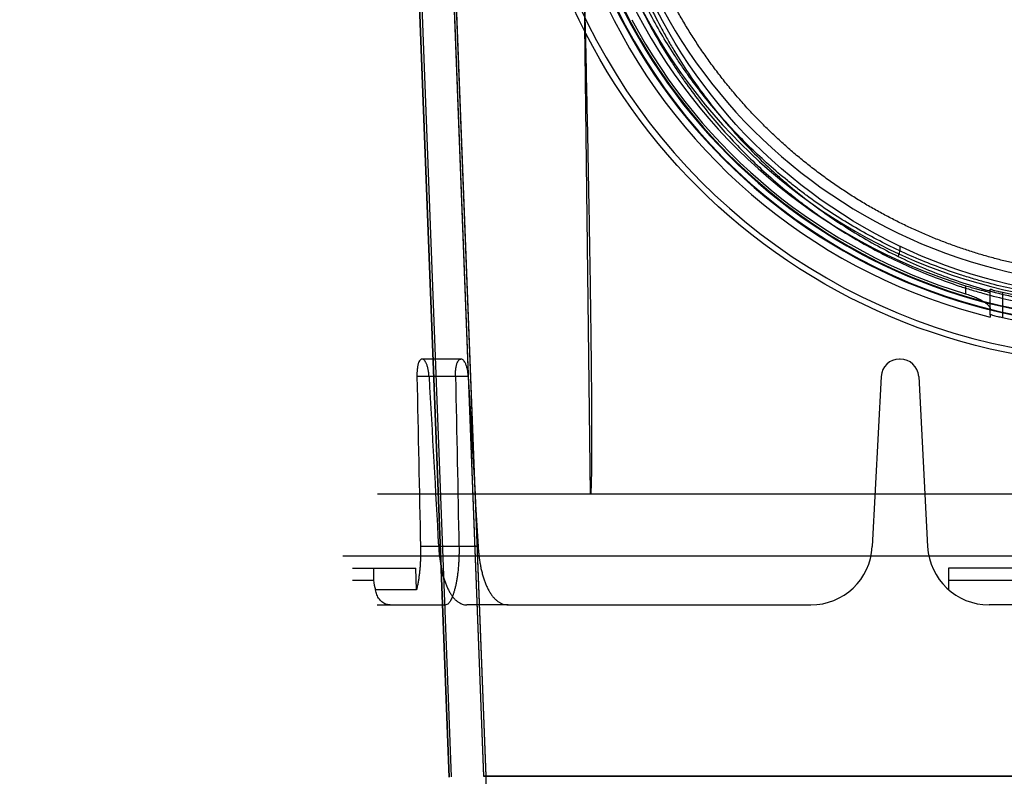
# Model space of a CAD drawing. Header units: millimetres. Extents: x 0 to 297, y 0 to 210.
# Tile 453 of 499: x 241.923 to 242.483, y 159.031 to 159.462. Entities that reach past the tile are written whole.
import ezdxf

# ---------------------------------------------------------------- set-up
doc = ezdxf.new("R2010")
doc.units = ezdxf.units.MM
doc.header["$LTSCALE"] = 16.335
doc.layers.get('0').update_dxf_attribs({"linetype": 'CONTINUOUS'})
for name, color, linetype in [('AXES_REF', 7, 'CONTINUOUS'), ('INTFCLR_1', 7, 'CONTINUOUS'), ('INTFCLR_144815', 7, 'CONTINUOUS'), ('INTFCLR_72935', 7, 'CONTINUOUS')]:
    doc.layers.add(name, color=color, linetype=linetype)

msp = doc.modelspace()

# ---------------------------------------------------------------- linework, layer by layer
at = {"color": 7, "linetype": 'Continuous'}
for radius in [6.787079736, 6.7865, 6.743039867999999]:
    msp.add_circle((241.4889109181, 154.7114647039), radius, dxfattribs=at)
for radius, start, end in [(6.72, 278.2771290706, 261.7228709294), (6.874, 113.0826918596, 346.8308908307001)]:
    msp.add_arc((241.4889109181, 154.7114647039), radius, start, end, dxfattribs=at)
at = {"layer": 'AXES_REF', "color": 9, "linetype": 'Continuous'}
msp.add_arc((241.4889109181, 154.7114647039), 6.191158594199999, 94.4118118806, 85.5881881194, dxfattribs=at)
at = {"layer": 'INTFCLR_1', "color": 6, "linetype": 'Continuous'}
for p, q in [((242.1306904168, 159.9813507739), (242.1670202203, 159.0304547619)), ((242.1319230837, 159.9814167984), (242.1682545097, 159.0304783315)), ((242.186785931, 159.0308322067), (242.170058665, 159.4686515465)), ((242.1880202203, 159.0308557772), (242.1712920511, 159.4686987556)), ((242.9194273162, 159.0308439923), (242.1867854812, 159.0308439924)), ((242.1880202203, 158.6331412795), (242.1880202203, 159.0308557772))]:
    msp.add_line(p, q, dxfattribs=at)
at = {"layer": 'INTFCLR_1', "color": 9, "linetype": 'Continuous'}
msp.add_circle((242.5531066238, 159.6044647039), 0.301, dxfattribs=at)
for points, knots in [([(242.6837281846, 159.8825744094), (242.6814724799, 159.8836726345), (242.6769168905, 159.8858203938), (242.6676754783, 159.8898961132), (242.6511399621, 159.8964507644), (242.6316023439, 159.9025131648), (242.614089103, 159.9064965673), (242.6051706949, 159.9081617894), (242.600018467, 159.9090191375), (242.5871179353, 159.9109913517), (242.565022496, 159.9130421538), (242.5389148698, 159.9127129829), (242.522036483, 159.9111657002), (242.5142437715, 159.9101915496), (242.5090545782, 159.9094730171), (242.4950060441, 159.9072438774), (242.4724698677, 159.9021481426), (242.4506577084, 159.8947930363), (242.4377546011, 159.8895081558), (242.4331130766, 159.8875033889), (242.4262432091, 159.8844325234), (242.4117897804, 159.8774211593), (242.3906153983, 159.8651419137), (242.370889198, 159.8509934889), (242.3588601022, 159.8409913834), (242.3534639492, 159.8362274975), (242.3499104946, 159.8330147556), (242.3403925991, 159.82409838), (242.3257614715, 159.8086951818), (242.3082674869, 159.7864970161), (242.2954321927, 159.7667263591), (242.2873841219, 159.7522365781), (242.2830280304, 159.7437097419), (242.2767293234, 159.7306373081), (242.2683413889, 159.7102580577), (242.2611346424, 159.6866261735), (242.2575205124, 159.6707686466), (242.2560474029, 159.6632535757), (242.2551147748, 159.6581626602), (242.252794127, 159.6440124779), (242.2509583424, 159.6257197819), (242.2505048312, 159.6072900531), (242.2506311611, 159.597965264), (242.2508071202, 159.59260188), (242.2514141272, 159.5793143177), (242.2531846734, 159.5621629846), (242.2564727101, 159.5439745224), (242.25844324, 159.5350157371), (242.2596626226, 159.5299299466), (242.2615698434, 159.5223930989), (242.2647465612, 159.5112989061), (242.2712461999, 159.4921982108), (242.2790251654, 159.4738105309), (242.2869007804, 159.4583829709), (242.2916740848, 159.4498024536), (242.2990481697, 159.4372566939), (242.311124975, 159.4192214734), (242.3293721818, 159.3968286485), (242.3445702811, 159.3813967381), (242.3553251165, 159.3717001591), (242.3626961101, 159.3653675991), (242.3760320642, 159.354719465), (242.3963310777, 159.340790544), (242.4136392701, 159.3312626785), (242.4225820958, 159.3269042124)], [0, 0, 0, 0, 0.0078493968, 0.0157556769, 0.0315973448, 0.06348082, 0.0796255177, 0.0877696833, 0.09186257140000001, 0.09596636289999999, 0.128600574, 0.1611442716, 0.177500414, 0.1816059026, 0.1857145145, 0.1938901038, 0.2261064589, 0.2578609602, 0.2657731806, 0.2697286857, 0.2736790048, 0.2893160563, 0.3199691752, 0.350131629, 0.3651446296, 0.3688979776, 0.3726519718, 0.3801321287, 0.4097003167, 0.4390100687, 0.4684423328, 0.4833358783, 0.4908515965, 0.498396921, 0.52873346, 0.5596898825, 0.5755734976, 0.5795998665, 0.5836492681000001, 0.5917658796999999, 0.6244614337, 0.6410489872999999, 0.6494251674, 0.6536350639, 0.6578378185, 0.6910418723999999, 0.7074624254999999, 0.7156483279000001, 0.7197377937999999, 0.7238248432, 0.7399718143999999, 0.7558251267, 0.7869322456, 0.802323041, 0.8100025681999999, 0.8176490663, 0.8478512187, 0.8777971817, 0.9079026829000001, 0.9155006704, 0.9231007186, 0.93830313, 0.9688745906, 1, 1, 1, 1]), ([(242.4225820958, 159.3269042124), (242.4316611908, 159.3224793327), (242.4503761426, 159.3145001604), (242.474761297, 159.3069301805), (242.4910463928, 159.3032285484), (242.4986995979, 159.3017503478), (242.5038374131, 159.3008280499), (242.5179621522, 159.2985792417), (242.5413224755, 159.296417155), (242.5647977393, 159.2967216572), (242.5791109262, 159.2978527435), (242.5843374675, 159.2983705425), (242.5921266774, 159.2992467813), (242.608759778, 159.301674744), (242.6338557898, 159.3073686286), (242.6544994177, 159.3143532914), (242.6663127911, 159.3191234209), (242.6709870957, 159.321080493), (242.6790286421, 159.3246284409), (242.6946405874, 159.3322301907), (242.7159147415, 159.3446150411), (242.7338040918, 159.3575099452), (242.7441791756, 159.3659814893), (242.7478933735, 159.3691274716), (242.7533778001, 159.3738870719), (242.764859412, 159.3844667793), (242.7813007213, 159.4019226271), (242.7990151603, 159.4246545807), (242.8100377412, 159.4419112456), (242.8160149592, 159.4524566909), (242.8183873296, 159.4567605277), (242.8224150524, 159.4643863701), (242.8299794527, 159.4800376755), (242.8373826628, 159.4986692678), (242.843485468, 159.5180064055), (242.8487615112, 159.5381348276), (242.8535106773, 159.5640788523), (242.8553060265, 159.5865292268), (242.8556064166, 159.5998348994), (242.8556585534, 159.6051957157), (242.8555700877, 159.614503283), (242.8546966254, 159.632847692), (242.8524571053, 159.6510090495), (242.849835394, 159.6650253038), (242.8487964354, 159.6700619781), (242.8471656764, 159.6775032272), (242.8444133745, 159.6884588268), (242.8400899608, 159.702724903), (242.8335541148, 159.7211047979), (242.8267595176, 159.7366608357), (242.8202120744, 159.7495448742), (242.815685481, 159.7579619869), (242.8073366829, 159.7722729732), (242.7940813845, 159.7917740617), (242.7760995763, 159.8136168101), (242.7611159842, 159.8287250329), (242.7513861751, 159.8374506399), (242.747752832, 159.8405943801), (242.742231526, 159.8452580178), (242.7299244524, 159.8550410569), (242.7097705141, 159.8688217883), (242.6925975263, 159.8782562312), (242.6837281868, 159.8825744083)], [0, 0, 0, 0, 0.0316060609, 0.0635406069, 0.07975651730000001, 0.0838444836, 0.0879320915, 0.0960907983, 0.1285991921, 0.1611989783, 0.1694097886, 0.173526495, 0.1776339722, 0.1939379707, 0.2261052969, 0.2580138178, 0.2620009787, 0.2659733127, 0.273871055, 0.2895030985, 0.3202911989, 0.3507747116, 0.3583934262, 0.3622044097, 0.3660061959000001, 0.3811173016, 0.4110448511, 0.4409258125, 0.4711799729, 0.4750127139, 0.4788584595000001, 0.4865582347, 0.5019977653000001, 0.5332401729, 0.5491816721, 0.5654318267, 0.5983319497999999, 0.6315729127, 0.6357728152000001, 0.6399804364, 0.648348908, 0.6648970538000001, 0.6974320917, 0.7054938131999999, 0.7095177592, 0.7135247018, 0.7293322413, 0.7448511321, 0.7601545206, 0.7903607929, 0.7978752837, 0.8053790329, 0.8202649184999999, 0.8497067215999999, 0.8790537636, 0.9086837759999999, 0.9161831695, 0.9199497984, 0.9237184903, 0.9387994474, 0.9691302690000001, 1, 1, 1, 1]), ([(242.4225820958, 159.3269042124), (242.4231094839, 159.3281872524), (242.4237317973, 159.3298853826), (242.42381014, 159.3326487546), (242.4231780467, 159.3329512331)], [0, 0, 0, 0, 0.6643875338, 1, 1, 1, 1])]:
    msp.add_open_spline(points, degree=3, knots=knots, dxfattribs=at)
at = {"layer": 'INTFCLR_144815', "color": 9, "linetype": 'Continuous'}
for p, q in [((242.242524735, 159.5854068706), (242.2473874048, 159.1914647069)), ((242.4609763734, 159.3102388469), (242.4609763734, 159.305624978)), ((242.4749763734, 159.2936376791), (242.4749763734, 159.3080740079)), ((242.4819763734, 159.3064824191), (242.4819763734, 159.2921233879)), ((242.1738251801, 159.2684647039), (242.1515538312, 159.2684647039)), ((242.1779452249, 159.2585142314), (242.1486894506, 159.2585142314)), ((242.1835145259, 159.1616329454), (242.1507468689, 159.1616329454)), ((242.1121066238, 159.1424647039), (242.1240137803, 159.1424647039)), ((242.4513209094, 159.1424647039), (242.6548923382, 159.1424647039)), ((242.1261066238, 159.1284647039), (242.1650686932, 159.1284647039)), ((242.2005393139, 159.1284647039), (242.1770939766, 159.1284647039)), ((242.631892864, 159.1284647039), (242.4743203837, 159.1284647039))]:
    msp.add_line(p, q, dxfattribs=at)
at = {"layer": 'INTFCLR_144815', "color": 6, "linetype": 'Continuous'}
for p, q in [((242.4749763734, 159.2936376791), (242.4749763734, 159.2923795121)), ((242.4238054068, 159.2684647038), (242.4234078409, 159.2684647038)), ((242.4129222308, 159.2585142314), (242.4078448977, 159.1616329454)), ((242.4342910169, 159.2585142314), (242.4393683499, 159.1616329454)), ((242.9799666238, 159.1914647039), (242.1262466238, 159.1914647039)), ((242.1064272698, 159.1564647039), (242.9997859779, 159.1564647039)), ((242.1121066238, 159.1494647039), (242.1479964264, 159.1494647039)), ((242.1240137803, 159.1494647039), (242.1240137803, 159.1424647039)), ((242.1484422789, 159.1370824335), (242.1479964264, 159.1494647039)), ((242.4513209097, 159.1494647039), (242.4513209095, 159.1370824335)), ((242.6548923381, 159.1494647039), (242.4513209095, 159.1494647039)), ((242.148442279, 159.1370824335), (242.1251196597, 159.1370824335)), ((242.2005393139, 159.1284647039), (242.372892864, 159.1284647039))]:
    msp.add_line(p, q, dxfattribs=at)
at = {"layer": 'INTFCLR_144815', "color": 9, "linetype": 'Continuous'}
msp.add_circle((242.5531066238, 159.6114647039), 0.3461683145, dxfattribs=at)
for centre, radius, start, end in [((242.5531066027, 159.6114036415), 0.3426683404, 179.9897901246, 0.0102099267), ((242.5531066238, 159.6116246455), 0.3246195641, 180.0282300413, 359.971769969), ((242.5531066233, 159.6114270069), 0.3241308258, 179.9933364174, 0.0066635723), ((242.5531066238, 159.6115635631), 0.3211200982, 180.0176390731, 359.9823609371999), ((242.5531066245, 159.6113659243), 0.3206313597, 179.9823484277, 0.017651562)]:
    msp.add_arc(centre, radius, start, end, dxfattribs=at)
at = {"layer": 'INTFCLR_144815', "color": 6, "linetype": 'Continuous'}
for centre, radius, start, end in [((242.5531066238, 159.6114647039), 0.3115, 180.0510065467, 359.9489934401), ((242.5531066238, 159.6114647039), 0.301, 180.0000000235, 360), ((242.5531066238, 159.6114647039), 0.315, 206.1813150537, 252.9936921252), ((242.5531066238, 159.6114647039), 0.3285113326, 205.5916832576, 256.2414276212), ((242.5531066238, 159.6114647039), 0.3194149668, 207.9606619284, 253.2357535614), ((242.5531066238, 159.6114647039), 0.3131672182, 256.871729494, 258.1834040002), ((242.5531066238, 159.6114647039), 0.3271672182, 257.4428966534, 258.6958753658), ((242.4234078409, 159.2579647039), 0.0105, 89.99999998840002, 176.9999999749), ((242.4238054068, 159.2579647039), 0.0105, 3.0000000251, 90.0000000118), ((242.372892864, 159.1634647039), 0.035, 269.9999999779, 357.0000000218), ((242.4743203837, 159.1634647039), 0.035, 182.9999999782, 270.0000000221), ((242.1376922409, 159.1424708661), 0.0136785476, 180.0258120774, 203.1992969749)]:
    msp.add_arc(centre, radius, start, end, dxfattribs=at)
for centre, major_axis, start_param, end_param in [((242.5531066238, 164.8197055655), (0, 11.7484609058), -4.2192934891, -4.2099081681), ((242.5531066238, 173.7081082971), (0, 17.671052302), -3.7549873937, -3.7453978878), ((242.5531066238, 164.3392027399), (0, 11.0273403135), -4.2335651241, -4.2236405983), ((242.5531066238, 173.2276054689), (0, 16.9499317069), -3.7437095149, -3.7335425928)]:
    msp.add_ellipse(centre, major_axis=major_axis, ratio=0.0390783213, start_param=start_param, end_param=end_param, dxfattribs=at)
for points, knots in [([(242.5531066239, 159.3158183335), (242.550759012, 159.3158183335), (242.5460623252, 159.3158749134), (242.5390183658, 159.3161296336), (242.5319749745, 159.3165546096), (242.5249325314, 159.3171505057), (242.5178915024, 159.3179182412), (242.5108523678, 159.3188590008), (242.5038158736, 159.3199742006), (242.4967827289, 159.3212655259), (242.4897540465, 159.3227348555), (242.4827309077, 159.3243843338), (242.4757149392, 159.3262162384), (242.4687077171, 159.3282331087), (242.4617114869, 159.3304375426), (242.4547284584, 159.3328323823), (242.4477616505, 159.335420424), (242.4408140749, 159.3382046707), (242.4338896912, 159.3411879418), (242.4269925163, 159.3443731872), (242.4201275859, 159.3477630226), (242.4133000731, 159.351360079), (242.4065161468, 159.3551665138), (242.3997824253, 159.3591842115), (242.3931064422, 159.3634144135), (242.3864963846, 159.3678577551), (242.3799612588, 159.3725140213), (242.3735108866, 159.3773819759), (242.3671558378, 159.3824592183), (242.3609073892, 159.387742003), (242.3547774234, 159.3932250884), (242.3487783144, 159.3989015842), (242.3429227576, 159.4047628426), (242.3372235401, 159.4107984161), (242.3316932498, 159.4169961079), (242.3263439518, 159.4233421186), (242.3211869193, 159.4298212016), (242.3162323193, 159.4364169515), (242.3114889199, 159.4431121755), (242.3069638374, 159.4498893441), (242.3026622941, 159.4567311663), (242.2985878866, 159.4636204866), (242.2947427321, 159.4705402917), (242.2911275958, 159.4774736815), (242.2877409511, 159.4844060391), (242.2845789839, 159.4913260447), (242.2816359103, 159.498226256), (242.2789050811, 159.5051016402), (242.2763794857, 159.5119489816), (242.2740521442, 159.5187662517), (242.271916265, 159.5255523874), (242.2699654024, 159.5323069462), (242.2681935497, 159.5390298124), (242.2665951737, 159.5457209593), (242.2651650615, 159.5523809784), (242.2638983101, 159.5590113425), (242.2627903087, 159.5656149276), (242.2618369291, 159.5721955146), (242.2610346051, 159.5787577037), (242.2603804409, 159.5853063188), (242.2598722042, 159.5918464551), (242.2595083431, 159.5983833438), (242.2592879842, 159.6049223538), (242.2592366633, 159.6092834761), (242.2592349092, 159.6114647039)], [0, 0, 0, 0, 0.0152115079, 0.0304312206, 0.0456674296, 0.060928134, 0.076221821, 0.0915561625, 0.1069396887, 0.1223797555, 0.1378850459, 0.1534623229, 0.169120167, 0.1848647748, 0.2007045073, 0.2166448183, 0.2326936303, 0.2488553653, 0.2651371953, 0.2815421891, 0.2980761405, 0.3147407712, 0.3315399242, 0.3484738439, 0.3655424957, 0.3827441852, 0.4000751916, 0.4175297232, 0.4350996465, 0.4527744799, 0.4705409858, 0.4883832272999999, 0.5062825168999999, 0.524217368, 0.5421640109, 0.5600969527, 0.5779894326, 0.5958136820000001, 0.6135422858, 0.6311489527, 0.6486090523, 0.6659016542, 0.6830048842, 0.6998975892, 0.7165613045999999, 0.7329915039, 0.7491899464, 0.7651635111, 0.7809214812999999, 0.7964748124, 0.8118350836, 0.8270148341, 0.8420260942, 0.856879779, 0.8715864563, 0.8861599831, 0.9006149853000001, 0.9149693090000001, 0.9292409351, 0.9434482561, 0.9576092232, 0.9717425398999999, 0.9858665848, 1, 1, 1, 1]), ([(242.2477605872, 159.191464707), (242.2477949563, 159.1918291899), (242.247853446, 159.1926001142), (242.2479236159, 159.1938208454), (242.2479846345, 159.1951708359), (242.2480387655, 159.1966566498), (242.2480871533, 159.1982862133), (242.2481305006, 159.2000690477), (242.2481691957, 159.2020162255), (242.2482034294, 159.2041401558), (242.2482332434, 159.2064544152), (242.2482585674, 159.208973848), (242.2482792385, 159.2117147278), (242.2482950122, 159.2146947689), (242.2483055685, 159.2179332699), (242.2483105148, 159.2214515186), (242.2483093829, 159.2252730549), (242.2483016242, 159.2294239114), (242.2482866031, 159.2339326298), (242.2482635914, 159.2388303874), (242.24823176, 159.2441512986), (242.2481901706, 159.2499324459), (242.2481377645, 159.2562143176), (242.2480733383, 159.2630423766), (242.247995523, 159.270467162), (242.2479027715, 159.2785438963), (242.2477933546, 159.2873317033), (242.2476653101, 159.2968964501), (242.2475164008, 159.3073117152), (242.2473440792, 159.3186589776), (242.2471454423, 159.33102844), (242.2469171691, 159.3445201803), (242.2466554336, 159.3592461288), (242.2463558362, 159.3753302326), (242.2460132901, 159.392910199), (242.2456218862, 159.4121390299), (242.2451746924, 159.4331880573), (242.2446634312, 159.4562528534), (242.2440780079, 159.4815611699), (242.2436517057, 159.4992059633), (242.2434235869, 159.5084442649)], [0, 0, 0, 0, 0.0034642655, 0.007314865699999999, 0.0115701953, 0.016251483, 0.0213837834, 0.0269968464, 0.0331267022, 0.0398127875, 0.04709737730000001, 0.055027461, 0.0636544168, 0.0730340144, 0.0832268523, 0.09429928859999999, 0.1063259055, 0.1193886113, 0.13357735, 0.148990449, 0.1657347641, 0.1839280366, 0.2036966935, 0.2251798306, 0.2485422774, 0.2739585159, 0.3016119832, 0.331704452, 0.3644742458, 0.4001778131, 0.4390917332, 0.4815369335, 0.5278633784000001, 0.5784598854, 0.6337611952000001, 0.6942476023, 0.7604528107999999, 0.8329852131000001, 0.9125547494, 1, 1, 1, 1]), ([(242.4609763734, 159.3102388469), (242.4615108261, 159.3100753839), (242.4625721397, 159.3097549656), (242.4641464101, 159.3092920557), (242.4656739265, 159.3088548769), (242.4671347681, 159.3084475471), (242.4685070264, 159.3080768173), (242.4697839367, 159.307736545), (242.4709238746, 159.3074575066), (242.4722530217, 159.3070788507), (242.473269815, 159.3071070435), (242.4749763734, 159.3061066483), (242.4749763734, 159.3065601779)], [0, 0, 0, 0, 0.1157702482, 0.2296435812, 0.3398921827, 0.44491638, 0.5436785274, 0.6346982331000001, 0.717445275, 0.7906143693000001, 0.9060547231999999, 1, 1, 1, 1]), ([(242.4749763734, 159.3080740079), (242.4749763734, 159.3085531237), (242.4765443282, 159.3075710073), (242.4777041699, 159.3075445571), (242.479667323, 159.3069899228), (242.4810687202, 159.3066941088), (242.4819763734, 159.3064824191)], [0, 0, 0, 0, 0.2002093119, 0.3832068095, 0.6105377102, 1, 1, 1, 1]), ([(242.4609763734, 159.305624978), (242.4614872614, 159.3054710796), (242.4625054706, 159.3051482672), (242.4640175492, 159.3046205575), (242.4655031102, 159.3040524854), (242.4669447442, 159.3034490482), (242.4683203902, 159.3028173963), (242.4696109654, 159.3021644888), (242.4707973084, 159.3014973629), (242.4718607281, 159.3008262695), (242.4730275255, 159.2999781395), (242.4742449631, 159.298895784), (242.4749763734, 159.2977011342), (242.4749763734, 159.297063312)], [0, 0, 0, 0, 0.0945299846, 0.1892110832, 0.2836983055, 0.3762649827, 0.4660460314, 0.5518199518, 0.6324523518, 0.7070355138, 0.7746733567, 0.8869990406, 1, 1, 1, 1]), ([(242.4749763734, 159.2936376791), (242.4749763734, 159.2941169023), (242.4765467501, 159.2931524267), (242.4777081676, 159.2931381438), (242.4796700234, 159.2926059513), (242.4810700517, 159.2923252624), (242.4819763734, 159.2921233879)], [0, 0, 0, 0, 0.200721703, 0.3838491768, 0.6110860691, 1, 1, 1, 1]), ([(242.1515538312, 159.2684647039), (242.1512952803, 159.2684647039), (242.1507036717, 159.2682182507), (242.1500688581, 159.2673720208), (242.1496533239, 159.2664150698), (242.1493626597, 159.2654679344), (242.1491643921, 159.2646363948), (242.1489988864, 159.2637328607), (242.1488669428, 159.2627673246), (242.1487692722, 159.2617507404), (242.148706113, 159.2606948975), (242.1486776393, 159.259611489), (242.1486817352, 159.2588816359), (242.1486894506, 159.2585142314)], [0, 0, 0, 0, 0.0710067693, 0.1629739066, 0.2845490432, 0.3564750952, 0.4348545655, 0.5191860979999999, 0.6086462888, 0.7024071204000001, 0.7995933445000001, 0.8990761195, 1, 1, 1, 1]), ([(242.1555909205, 159.2585142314), (242.1555709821, 159.2588734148), (242.1555184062, 159.2595845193), (242.15540161, 159.2606392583), (242.155248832, 159.2616674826), (242.1550605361, 159.2626612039), (242.1548381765, 159.2636085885), (242.1545848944, 159.2645008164), (242.1543032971, 159.2653275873), (242.1539965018, 159.266074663), (242.1535967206, 159.2668776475), (242.15310475, 159.2676357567), (242.1524504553, 159.2682703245), (242.1519317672, 159.2684647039), (242.1516820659, 159.2684647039)], [0, 0, 0, 0, 0.0960821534, 0.190397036, 0.2833729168, 0.3736575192, 0.4604553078, 0.5432016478, 0.6212793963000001, 0.6936271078, 0.7587013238, 0.8608002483, 0.9333071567, 1, 1, 1, 1]), ([(242.1706401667, 159.2585142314), (242.170632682, 159.2588831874), (242.1706297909, 159.2596156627), (242.1706622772, 159.2607019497), (242.1707314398, 159.2617585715), (242.170836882, 159.2627741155), (242.1709782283, 159.2637375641), (242.1711547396, 159.2646387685), (242.1713655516, 159.265468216), (242.1716747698, 159.2664150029), (242.1721173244, 159.2673764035), (242.1727980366, 159.2682244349), (242.1734162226, 159.2684647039), (242.1736894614, 159.2684647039)], [0, 0, 0, 0, 0.1004826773, 0.199401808, 0.2958581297, 0.3887378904, 0.4773346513, 0.5609118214, 0.6386811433, 0.7102111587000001, 0.8319095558, 0.9256005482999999, 1, 1, 1, 1]), ([(242.1779452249, 159.2585142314), (242.1779249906, 159.2588700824), (242.1778712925, 159.2595746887), (242.1777512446, 159.2606201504), (242.1775936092, 159.2616401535), (242.1773987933, 159.2626272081), (242.1771681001, 159.2635696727), (242.1769045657, 159.2644592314), (242.176610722, 159.2652856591), (242.1762899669, 159.2660344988), (242.1758651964, 159.2668520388), (242.175336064, 159.2676321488), (242.1746288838, 159.2682774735), (242.174083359, 159.2684647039), (242.1738251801, 159.2684647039)], [0, 0, 0, 0, 0.09422095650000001, 0.1867477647, 0.2781187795, 0.3669854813, 0.452625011, 0.5345226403, 0.6121355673, 0.6843742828, 0.7496570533, 0.8556072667, 0.9317505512, 1, 1, 1, 1]), ([(242.1507468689, 159.1616329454), (242.1507666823, 159.1607102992), (242.1507855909, 159.1588743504), (242.1507517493, 159.1561384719), (242.1506563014, 159.1534448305), (242.150500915, 159.1508101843), (242.1502877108, 159.1482496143), (242.1500191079, 159.1457814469), (242.1496986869, 159.1434197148), (242.1493304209, 159.1411809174), (242.1489181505, 159.139079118), (242.1486059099, 159.1377304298), (242.148442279, 159.1370824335)], [0, 0, 0, 0, 0.1119713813, 0.2227470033, 0.3319446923, 0.4389687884, 0.5429366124, 0.6436645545, 0.7401683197, 0.8320778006, 0.9189100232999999, 1, 1, 1, 1]), ([(242.1610239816, 159.1616329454), (242.1610754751, 159.1607240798), (242.1612041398, 159.1589177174), (242.1614750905, 159.1562291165), (242.1618225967, 159.1535835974), (242.1622449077, 159.1510054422), (242.1627417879, 159.1485028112), (242.1633140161, 159.1460816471), (242.163962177, 159.1437565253), (242.1646798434, 159.1415595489), (242.1654645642, 159.1394995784), (242.1663246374, 159.1375649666), (242.1672593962, 159.1357763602), (242.1682689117, 159.1341468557), (242.1693429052, 159.1327003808), (242.1704927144, 159.1314348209), (242.1717103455, 159.1303720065), (242.1729925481, 159.1295262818), (242.1743242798, 159.1289156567), (242.1756968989, 159.1285464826), (242.176628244, 159.1284647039), (242.1770939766, 159.1284647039)], [0, 0, 0, 0, 0.0689076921, 0.1370575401, 0.2045183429, 0.2708503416, 0.3347786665, 0.3976164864, 0.4591268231, 0.5174375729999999, 0.5725050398, 0.6259176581, 0.6776090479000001, 0.7251486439, 0.7708744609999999, 0.8137925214, 0.8543358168, 0.8928999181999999, 0.9296627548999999, 0.9647459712, 1, 1, 1, 1]), ([(242.1726294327, 159.1616329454), (242.172648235, 159.1607281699), (242.1726646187, 159.158933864), (242.1726265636, 159.1562626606), (242.1725273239, 159.15363956), (242.1723684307, 159.1510795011), (242.1721521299, 159.1485927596), (242.1718812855, 159.1461910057), (242.1715579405, 159.1438798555), (242.1711849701, 159.1416754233), (242.1707667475, 159.1395946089), (242.1703091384, 159.1376565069), (242.1698163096, 159.1358737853), (242.1692978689, 159.1342670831), (242.1687713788, 159.1328806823), (242.1682665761, 159.1317514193), (242.16779956, 159.1308637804), (242.1673453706, 159.1301322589), (242.1668606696, 159.1294939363), (242.1661882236, 159.1288109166), (242.1655062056, 159.1284647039), (242.1650686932, 159.1284647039)], [0, 0, 0, 0, 0.0771954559, 0.1530469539, 0.2278612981, 0.3010886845, 0.3718223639, 0.4407629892, 0.5072373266, 0.5708620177, 0.6314490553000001, 0.6882530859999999, 0.7406948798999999, 0.7891807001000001, 0.8322144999, 0.8671313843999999, 0.8946362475, 0.9176920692, 0.9405620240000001, 0.9626794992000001, 1, 1, 1, 1]), ([(242.1835145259, 159.1616329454), (242.1835663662, 159.1607409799), (242.1836962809, 159.1589653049), (242.1839714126, 159.1563200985), (242.1843267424, 159.1537097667), (242.1847615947, 159.1511519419), (242.1852758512, 159.1486587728), (242.1858689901, 159.1462487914), (242.1865420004, 159.1439310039), (242.1872948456, 159.1417191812), (242.1881267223, 159.1396302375), (242.1890389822, 159.1376735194), (242.1900283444, 159.1358691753), (242.1910973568, 159.134224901), (242.192242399, 159.1327581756), (242.1934634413, 159.1314810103), (242.1947581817, 159.1304072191), (242.1961204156, 159.1295525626), (242.1975469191, 159.1289286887), (242.1990259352, 159.1285487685), (242.2000359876, 159.1284647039), (242.2005393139, 159.1284647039)], [0, 0, 0, 0, 0.0666102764, 0.1327105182, 0.1982396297, 0.262976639, 0.3261011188, 0.3879823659, 0.447959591, 0.5059787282, 0.5621024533, 0.615507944, 0.6668329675, 0.715389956, 0.7615663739, 0.8053575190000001, 0.8468667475, 0.886651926, 0.9248563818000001, 0.962475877, 1, 1, 1, 1]), ([(242.1334380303, 159.1284647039), (242.1330841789, 159.1284647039), (242.1324096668, 159.1285141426), (242.1313983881, 159.128735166), (242.1303646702, 159.1291204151), (242.1292859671, 159.129732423), (242.1282359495, 159.1305858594), (242.1272919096, 159.1316452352), (242.126500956, 159.1328603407), (242.1258705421, 159.1341901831), (242.1254020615, 159.1356034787), (242.1251970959, 159.1365836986), (242.1251196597, 159.1370824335)], [0, 0, 0, 0, 0.0813132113, 0.1547295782, 0.2372191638, 0.3338683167, 0.4383941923, 0.5467406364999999, 0.6586194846, 0.7704169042, 0.8840201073, 1, 1, 1, 1])]:
    msp.add_open_spline(points, degree=3, knots=knots, dxfattribs=at)
at = {"layer": 'INTFCLR_144815', "color": 9, "linetype": 'Continuous'}
for points, knots in [([(242.242690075, 159.6047090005), (242.2429167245, 159.5946809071), (242.2442933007, 159.5747607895), (242.249079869, 159.5453098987), (242.2546454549, 159.5237466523), (242.2591523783, 159.5096697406), (242.262342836, 159.500437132), (242.2683990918, 159.4846730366), (242.2784822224, 159.462923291), (242.2892267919, 159.4443083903), (242.2970325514, 159.4323915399), (242.3023778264, 159.4246099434), (242.3121191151, 159.4114033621), (242.3272450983, 159.393521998), (242.343909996, 159.3770533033), (242.3563461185, 159.3663245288), (242.3636916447, 159.3604074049), (242.3748969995, 159.3518013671), (242.3924386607, 159.3398396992), (242.4172999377, 159.3260368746), (242.4391706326, 159.3164238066), (242.4550580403, 159.3107395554), (242.4643593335, 159.3077849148), (242.4784700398, 159.3036700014), (242.5000872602, 159.2987589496), (242.5196475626, 159.2962682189), (242.5295014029, 159.2955032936)], [0, 0, 0, 0, 0.065112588, 0.129394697, 0.1934385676, 0.2094427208, 0.2253383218, 0.256842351, 0.3190311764, 0.3807412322, 0.3961553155, 0.411501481, 0.442018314, 0.5026504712, 0.5633236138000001, 0.5938905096, 0.609235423, 0.6245466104, 0.6856021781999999, 0.7468424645, 0.8088893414, 0.8404348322, 0.8563390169, 0.8722339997, 0.9358427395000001, 1, 1, 1, 1]), ([(242.5296647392, 159.3022379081), (242.5198808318, 159.302988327), (242.5004618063, 159.305419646), (242.47899236, 159.3102254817), (242.4649761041, 159.3142503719), (242.4557413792, 159.3171411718), (242.4399714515, 159.3226982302), (242.4182628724, 159.3320978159), (242.3935803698, 159.345596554), (242.3761549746, 159.3572976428), (242.3650273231, 159.3657213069), (242.3577356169, 159.3715059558), (242.3453987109, 159.3819948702), (242.3288622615, 159.3980941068), (242.3138448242, 159.4155872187), (242.3041742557, 159.4285092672), (242.2988683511, 159.4361194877), (242.2911297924, 159.4477692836), (242.2804709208, 159.4659634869), (242.2704665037, 159.4872390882), (242.26445964, 159.5026604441), (242.261295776, 159.5116894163), (242.2568282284, 159.5254503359), (242.2513120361, 159.5465320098), (242.2465721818, 159.575332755), (242.2452127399, 159.5948142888), (242.2449902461, 159.6046201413)], [0, 0, 0, 0, 0.0646712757, 0.128756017, 0.144762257, 0.1607751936, 0.1925243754, 0.2549242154, 0.3164399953, 0.3776942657, 0.3930416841, 0.4084179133, 0.439031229, 0.4997315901, 0.5603068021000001, 0.5907642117, 0.6060722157, 0.6214442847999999, 0.6829352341, 0.7448362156, 0.7761705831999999, 0.791975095, 0.8078842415, 0.8715193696, 0.935356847, 1, 1, 1, 1])]:
    msp.add_open_spline(points, degree=3, knots=knots, dxfattribs=at)
at = {"layer": 'INTFCLR_72935', "color": 6, "linetype": 'Continuous'}
for p, q in [((242.1670202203, 159.0304547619), (242.1306904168, 159.9813507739)), ((242.1319243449, 159.9813837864), (242.1682549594, 159.0304665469)), ((242.1867854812, 159.0308439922), (242.1699326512, 159.4719498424)), ((242.1880202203, 159.0308557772), (242.1712138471, 159.4707456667)), ((242.1867859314, 159.0308439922), (242.9194277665, 159.0308439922)), ((242.1880202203, 158.6310914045), (242.1880202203, 159.0308557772))]:
    msp.add_line(p, q, dxfattribs=at)

doc.saveas('drawing.dxf')
